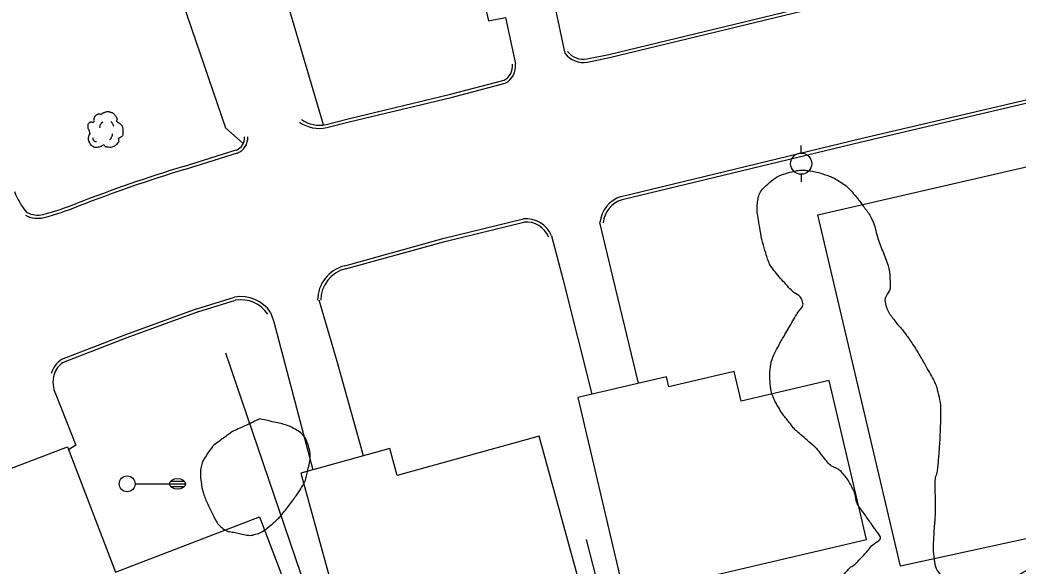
# Model space of a CAD drawing. Extents: x 2145380 to 2157287, y 139568 to 149130.
# Drawn here: x 2149346.1 to 2149534.6, y 143669.7 to 143772.8 of the extents above; entities that cross this region are included whole.
import ezdxf

# ---------------------------------------------------------------- set-up
doc = ezdxf.new("R2010")
doc.units = 0
for name, color, linetype in [('TOPO_Asphalt', 7, 'Continuous'), ('TOPO_Building', 7, 'Continuous'), ('TOPO_Curb Back', 7, 'Continuous'), ('TOPO_Fence', 7, 'Continuous'), ('TOPO_Light Pole', 7, 'Continuous'), ('TOPO_Power Pole', 7, 'Continuous'), ('TOPO_Tree', 7, 'Continuous'), ('TOPO_Tree Line', 7, 'Continuous')]:
    doc.layers.add(name, color=color, linetype=linetype)

# ---------------------------------------------------------------- blocks, each defined once
blk = doc.blocks.new('LP')
at = {"layer": 'TOPO_Light Pole'}
blk.add_line((3.81, 0), (20.32, 0), dxfattribs=at)
for points in [[(20.32, 0), (27.94, 0)], [(20.32, 0), (23.5, 0)], [(20.83, 1.27), (27.43, 1.27)], [(20.83, 1.27), (23.5, 1.27)], [(23.71, 1.27), (27.43, 1.27)], [(23.71, 0), (27.94, 0)], [(20.83, -1.27), (27.43, -1.27)], [(20.83, -1.27), (23.5, -1.27)], [(23.71, -1.27), (27.43, -1.27)]]:
    blk.add_lwpolyline(points, dxfattribs=at)
blk.add_circle((0, 0), 3.81, dxfattribs=at)
blk.add_ellipse((24.13, 0), major_axis=(3.81, 0), ratio=0.666667, dxfattribs=at)
blk = doc.blocks.new('POWPOL')
at = {"layer": 'TOPO_Power Pole'}
for p, q in [((0, 10.16), (0, 17.34)), ((0, -10.16), (0, -17.34))]:
    blk.add_line(p, q, dxfattribs=at)
blk.add_circle((0, 0), 10.16, dxfattribs=at)
blk = doc.blocks.new('TREE')
at = {"layer": 'TOPO_Tree'}
for points in [[(-3.49, 17.6), (-3.07, 18.27), (-2.58, 18.8), (-1.9, 19.19), (-1.05, 19.68), (-0.19, 19.96), (0.74, 20.24), (1.62, 20.51), (2.51, 20.82), (3.39, 20.77), (4.1, 20.73), (4.8, 20.47), (5.51, 20.24), (6.43, 19.95), (7.32, 19.73), (8.15, 19.19), (9.36, 18.4), (10.02, 17.21), (10.8, 16.01), (11.24, 15.33), (11.58, 14.62), (11.86, 13.89), (12.17, 13.08), (11.37, 12.02), (11.86, 11.25), (12, 11.03), (12.18, 10.86), (12.39, 10.72), (12.91, 10.35), (13.45, 10.02), (13.97, 9.66), (14.7, 9.16), (15.41, 8.68), (16.09, 8.07), (16.7, 7.53), (16.93, 6.73), (17.15, 5.95), (17.59, 4.38), (17.71, 2.77), (17.68, 1.19), (17.65, -0.25), (17.83, -2.22), (16.62, -3.04), (15.47, -3.83), (14.31, -4.58), (13.16, -5.35)], [(-14.07, -0.4), (-14.17, 0.5), (-14.37, 1.38), (-14.6, 2.25), (-14.84, 3.17), (-15.47, 3.96), (-15.66, 4.9), (-15.8, 5.59), (-15.71, 6.31), (-15.66, 7.01), (-15.6, 7.91), (-15.72, 8.8), (-15.13, 9.66), (-14.62, 10.42), (-13.76, 10.49), (-13.02, 10.72), (-12.18, 10.98), (-11.06, 10), (-10.37, 10.72), (-9.4, 11.74), (-10.29, 13.28), (-9.84, 14.42), (-9.56, 15.15), (-9.32, 15.89), (-8.78, 16.54), (-8.18, 17.26), (-7.5, 17.68), (-6.67, 18.13), (-6.14, 18.41), (-5.61, 18.61), (-5.08, 18.66), (-4.55, 18.71), (-4.02, 18.54), (-3.49, 18.13)], [(-4.21, 5.09), (-4.46, 6.09), (-4.3, 7.21), (-3.84, 8.21), (-3.33, 9.34), (-2.71, 10.27), (-1.64, 10.97)], [(5.89, 11.15), (6.5, 10.68), (6.96, 10.17), (7.36, 9.5), (7.93, 8.56), (8.31, 7.6), (8.46, 6.56)], [(13.16, -5.34), (13.25, -5.81), (13.36, -6.28), (13.45, -6.75), (13.76, -8.52), (12.24, -10.03), (10.8, -11.51), (9.98, -12.34), (9.13, -12.77), (8.15, -13.1), (5.97, -13.83), (3.32, -13.56), (1.27, -13.1), (0.49, -12.92), (-0.06, -11.44), (-0.84, -11.51), (-2.04, -11.61), (-3.28, -12.78), (-4.55, -13.1), (-6.06, -13.47), (-7.77, -14.03), (-9.31, -13.62), (-11.36, -13.09), (-12.84, -11.41), (-14.07, -9.39), (-15.32, -7.35), (-15.61, -5.13), (-15.13, -3.04), (-14.87, -1.89), (-13.91, -0.75), (-13.54, 0.13)], [(-11.38, -4.46), (-11.47, -5.41), (-11.03, -6.32), (-10.09, -7.22), (-9.3, -7.97), (-8.49, -8.26), (-7.7, -8.14)], [(4.79, -6.29), (5.71, -5.66), (6.3, -4.92), (6.81, -3.91), (7.36, -2.81), (7.63, -1.7), (7.54, -0.6)]]:
    blk.add_open_spline(points, degree=3, dxfattribs=at)

msp = doc.modelspace()

# ---------------------------------------------------------------- linework, layer by layer
at = {"layer": 'TOPO_Asphalt'}
msp.add_line((2149356.63, 143692.5), (2149355.26, 143691.64), dxfattribs=at)
for points in [[(2149449.05, 143766.48), (2149447.13, 143775.64), (2149441.03, 143797.52)], [(2149429.57, 143794.49), (2149434.59, 143772.64), (2149437.79, 143773.3), (2149439.69, 143764.51)], [(2149403.42, 143752.99), (2149394.47, 143783.34), (2149391.57, 143788.34), (2149389.87, 143787.8)], [(2149374.8, 143783.32), (2149374.35, 143783.2), (2149384.9, 143752.43), (2149388.26, 143749.47)], [(2149462.92, 143704.19), (2149458.17, 143724.07), (2149455.64, 143734.54)], [(2149446.52, 143732.02), (2149448.72, 143723.69), (2149454.08, 143702.11)], [(2149410.99, 143690.5), (2149406.01, 143708.33), (2149402.58, 143719.86)], [(2149393.41, 143717.56), (2149394.02, 143715.8), (2149401.41, 143687.86)], [(2149352.84, 143702.05), (2149356.63, 143692.5)]]:
    msp.add_lwpolyline(points, dxfattribs=at)
for centre, radius, start, end in [((2149355.94, 143744.18), 11.53, 199.0894, 221.9968), ((2149357.44, 143704.36), 5.14, 162.8951, 206.6362)]:
    msp.add_arc(centre, radius, start, end, dxfattribs=at)
at = {"layer": 'TOPO_Building'}
for points in [[(2149460.29, 143663.98), (2149506, 143674.72), (2149498.95, 143704.73), (2149482.33, 143700.83), (2149481.01, 143706.44), (2149468.66, 143703.54), (2149468.22, 143705.43), (2149451.48, 143701.5)], [(2149409.3, 143650.34), (2149452.93, 143662.35), (2149444.17, 143694.19), (2149417.31, 143686.79), (2149415.92, 143691.85), (2149399.14, 143687.23)], [(2149391.29, 143678.94), (2149403.22, 143647.72), (2149379.8, 143638.77), (2149383.34, 143629.52), (2149369.57, 143624.25), (2149365.94, 143633.75), (2149358.79, 143631.02), (2149345.23, 143666.49), (2149343, 143665.64), (2149335.67, 143684.82), (2149355.03, 143692.22), (2149364.09, 143668.54)]]:
    msp.add_lwpolyline(points, close=True, dxfattribs=at)
at = {"layer": 'TOPO_Curb Back'}
for points in [[(2149453.16, 143765.44), (2149457.31, 143766.29), (2149493.86, 143775.09)], [(2149453.28, 143764.85), (2149457.44, 143765.7), (2149494, 143774.51)], [(2149459.66, 143739.46), (2149504.92, 143750.4), (2149557.14, 143762.65), (2149599.31, 143772.43)], [(2149459.82, 143738.88), (2149505.06, 143749.82), (2149557.28, 143762.07), (2149599.41, 143771.84)], [(2149403.9, 143753.08), (2149408.1, 143754.13), (2149427.4, 143758.77), (2149437.52, 143761.42)], [(2149404.04, 143752.5), (2149408.25, 143753.55), (2149427.54, 143758.19), (2149437.73, 143760.85)], [(2149376.98, 143745.15), (2149386.94, 143748.26)], [(2149377.16, 143744.58), (2149387.14, 143747.69)], [(2149407.42, 143726.38), (2149426.21, 143731.58), (2149441.17, 143735.23)], [(2149407.57, 143725.8), (2149426.36, 143731), (2149441.27, 143734.64)], [(2149379.51, 143718.25), (2149386.62, 143720.46)], [(2149379.69, 143717.68), (2149386.76, 143719.87)], [(2149379.5, 143718.25), (2149366.02, 143713.35), (2149353.92, 143708.68)], [(2149379.7, 143717.68), (2149366.23, 143712.79), (2149354.2, 143708.15)]]:
    msp.add_lwpolyline(points, dxfattribs=at)
for centre, radius, start, end in [((2149452.49, 143769.11), 4.33, 217.3095, 280.4672), ((2149452.49, 143769.11), 3.73, 217.3095, 280.3771), ((2149436.12, 143764.07), 3, 297.7944, 7.2237), ((2149436.12, 143764.07), 3.59, 296.6404, 7.2248), ((2149402.61, 143758.8), 6.47, 234.8567, 282.7943), ((2149402.61, 143758.8), 5.87, 234.8553, 282.7298), ((2149386.07, 143750.53), 2.44, 290.9635, 4.3641), ((2149386.07, 143750.53), 3.04, 290.581, 4.3651), ((2149463.43, 143462.57), 295.51, 107.0111, 111.1434), ((2149463.44, 143462.54), 294.94, 107.0114, 111.1433), ((2149461.29, 143734.02), 5.67, 106.7225, 174.73), ((2149333.17, 143799.33), 65.57, 285.2531, 291.1626), ((2149333.17, 143799.33), 66.17, 285.2489, 291.1627), ((2149461.29, 143734.02), 5.07, 106.9009, 174.7324), ((2149349.39, 143740.11), 4.76, 240.9916, 284.3903), ((2149349.39, 143740.11), 4.16, 240.9915, 284.3304), ((2149441.71, 143730.07), 5.19, 22.0293, 95.9524), ((2149441.71, 143730.07), 4.59, 22.0287, 95.4619), ((2149409.01, 143719.85), 6.72, 103.6333, 179.8564), ((2149409.01, 143719.85), 6.12, 103.5447, 179.8565), ((2149387.83, 143713.87), 6.69, 33.5025, 100.4226), ((2149387.83, 143713.87), 6.09, 33.5034, 100.0942), ((2149356.69, 143704.55), 4.97, 123.8829, 162.4481), ((2149356.69, 143704.55), 4.38, 124.739, 162.4474)]:
    msp.add_arc(centre, radius, start, end, dxfattribs=at)
at = {"layer": 'TOPO_Fence'}
for p, q in [((2149384.89, 143709.94), (2149434.75, 143563.85)), ((2149453.06, 143674.66), (2149478.73, 143575.05))]:
    msp.add_line(p, q, dxfattribs=at)
msp.add_lwpolyline([(2149584.04, 143697.46), (2149586.83, 143685.83), (2149512.43, 143669.68), (2149496.83, 143736.03), (2149547.68, 143747.7), (2149549.56, 143736.09)], dxfattribs=at)
at = {"layer": 'TOPO_Tree Line'}
for points in [[(2149496.6, 143691.87), (2149497.27, 143691.02), (2149497.94, 143690.18), (2149498.61, 143689.33), (2149499.33, 143688.43), (2149500.61, 143688.15), (2149501.4, 143687.3), (2149502.21, 143686.42), (2149502.84, 143685.43), (2149503.37, 143684.37), (2149503.97, 143683.17), (2149504.01, 143681.71), (2149504.78, 143680.63), (2149505.49, 143679.64), (2149506.21, 143678.64), (2149506.92, 143677.65), (2149507.41, 143676.96), (2149507.91, 143676.27), (2149508.39, 143675.59), (2149508.98, 143674.75), (2149507.3, 143673.89), (2149506.62, 143673.05), (2149505.88, 143672.14), (2149505.15, 143671.36), (2149504.38, 143670.55), (2149503.78, 143669.92), (2149503.03, 143669.55), (2149502.4, 143668.86), (2149501.69, 143668.06), (2149501.23, 143667.1), (2149501.13, 143666.15), (2149501.03, 143665.16), (2149501.39, 143664.09), (2149501.85, 143663.08), (2149502.24, 143662.24), (2149502.54, 143661.43), (2149503.34, 143660.87), (2149504.42, 143660.12), (2149505.58, 143659.91), (2149506.77, 143659.7), (2149508.14, 143659.46), (2149509.53, 143659.46), (2149510.9, 143659.23), (2149511.99, 143659.05), (2149513.21, 143659.15), (2149514.01, 143658.17), (2149514.85, 143657.14), (2149514.75, 143656), (2149514.95, 143654.87), (2149515.21, 143653.44), (2149515.5, 143652.02), (2149515.71, 143650.59), (2149515.84, 143649.66), (2149515.95, 143648.74), (2149516.08, 143647.81), (2149516.25, 143646.6), (2149516.42, 143645.39), (2149516.65, 143644.19), (2149516.89, 143642.99), (2149517.23, 143641.81), (2149517.55, 143640.63), (2149517.99, 143638.97), (2149518.41, 143637.31), (2149518.97, 143635.69), (2149519.42, 143634.38), (2149520.09, 143633.17), (2149520.68, 143631.92), (2149521.06, 143631.13), (2149521.46, 143630.37), (2149521.9, 143629.61), (2149522.53, 143628.54), (2149523.37, 143627.74), (2149524.53, 143627.04), (2149525.85, 143626.25), (2149527.2, 143626.02), (2149528.56, 143625.95), (2149530.22, 143625.88), (2149531.95, 143626.02), (2149533.6, 143626.87), (2149535.54, 143627.88), (2149536.94, 143629.13), (2149538.28, 143630.67), (2149540.6, 143633.31), (2149541.98, 143636.57), (2149544.4, 143639.04), (2149545.11, 143639.77), (2149545.87, 143640.44), (2149546.67, 143641.07), (2149547.5, 143641.73), (2149548.34, 143642.31), (2149549.25, 143642.88), (2149549.99, 143643.34), (2149550.77, 143643.71), (2149551.61, 143643.87), (2149552.45, 143644.04), (2149553.33, 143643.99), (2149554.17, 143643.86), (2149554.99, 143643.73), (2149555.8, 143643.51), (2149556.62, 143643.38), (2149557.8, 143643.2), (2149558.99, 143643.08), (2149560.17, 143643.02), (2149561.07, 143642.97), (2149561.98, 143643.13), (2149562.88, 143643.38), (2149563.8, 143643.64), (2149564.74, 143643.98), (2149565.33, 143644.74), (2149566.18, 143645.83), (2149566.85, 143646.95), (2149567.57, 143648.09), (2149568.69, 143649.88), (2149569.8, 143651.61), (2149570.84, 143653.48), (2149571.8, 143655.2), (2149572.29, 143657.12), (2149572.56, 143659.04), (2149572.77, 143660.54), (2149572.71, 143662.09), (2149572.48, 143663.59), (2149572.28, 143664.96), (2149571.97, 143666.29), (2149571.47, 143667.6), (2149570.87, 143669.16), (2149570.11, 143670.54), (2149569.18, 143671.93), (2149568.71, 143672.64), (2149568.17, 143673.24), (2149567.52, 143673.82), (2149566.82, 143674.45), (2149566.08, 143674.94), (2149565.19, 143675.23), (2149563.67, 143675.71), (2149562.15, 143675.94), (2149560.6, 143675.92), (2149559.73, 143675.92), (2149558.86, 143675.89), (2149557.99, 143675.83), (2149555.68, 143675.68), (2149553.37, 143675.5), (2149551.07, 143675.16), (2149548.09, 143674.71), (2149545.19, 143673.81), (2149542.47, 143672.45), (2149540.94, 143671.68), (2149539.48, 143670.84), (2149538.01, 143669.98), (2149537.08, 143669.45), (2149536.21, 143668.85), (2149535.27, 143668.31), (2149533.36, 143667.21), (2149531.28, 143666.49), (2149529.14, 143666.07), (2149527.88, 143665.82), (2149526.58, 143665.95), (2149525.31, 143666.07), (2149524.22, 143666.17), (2149523.16, 143666.32), (2149522.11, 143666.84), (2149520.57, 143667.6), (2149519.14, 143668.79), (2149518.88, 143670.38), (2149518.54, 143672.46), (2149518.65, 143674.55), (2149518.77, 143676.62), (2149518.83, 143677.46), (2149518.93, 143678.29), (2149518.95, 143679.13), (2149518.97, 143680.09), (2149518.97, 143681.05), (2149518.97, 143682.01), (2149518.97, 143683.11), (2149518.89, 143684.22), (2149518.92, 143685.32), (2149518.94, 143686.34), (2149519.34, 143687.31), (2149519.44, 143688.32), (2149519.55, 143689.52), (2149519.65, 143690.72), (2149519.73, 143691.93), (2149519.84, 143693.45), (2149519.91, 143694.97), (2149519.96, 143696.49), (2149520.04, 143698.52), (2149519.99, 143700.55), (2149519.47, 143702.58), (2149519.07, 143704.16), (2149518.31, 143705.53), (2149517.52, 143706.92), (2149516.23, 143709.16), (2149514.93, 143711.33), (2149513.45, 143713.42), (2149512.81, 143714.32), (2149512.03, 143715.09), (2149511.35, 143715.99), (2149510.67, 143716.88), (2149510.03, 143717.77), (2149509.7, 143718.84), (2149509.25, 143720.28), (2149510.58, 143721.74), (2149510.48, 143723.2), (2149510.4, 143724.37), (2149510.37, 143725.56), (2149509.98, 143726.71), (2149509.5, 143728.14), (2149508.92, 143729.46), (2149508.43, 143730.84), (2149507.92, 143732.28), (2149507.62, 143733.79), (2149507.01, 143735.2), (2149506.57, 143736.19), (2149505.87, 143737), (2149505.23, 143737.87), (2149504.66, 143738.66), (2149504.08, 143739.42), (2149503.43, 143740.16), (2149502.62, 143741.09), (2149501.67, 143741.84), (2149500.61, 143742.49), (2149499.8, 143743), (2149498.96, 143743.33), (2149498.06, 143743.64), (2149496.91, 143744.02), (2149495.75, 143744.27), (2149494.57, 143744.4), (2149493.75, 143744.48), (2149492.91, 143744.37), (2149492.08, 143744.17), (2149490.29, 143743.72), (2149488.75, 143743.07), (2149487.25, 143741.72), (2149486.28, 143740.85), (2149485.65, 143739.87), (2149485.47, 143738.72), (2149485.29, 143737.58), (2149485.36, 143736.4), (2149485.55, 143735.26), (2149485.92, 143733.03), (2149486.33, 143730.82), (2149487.02, 143728.62), (2149487.33, 143727.65), (2149487.65, 143726.68), (2149488.26, 143725.86), (2149489.22, 143724.58), (2149490.3, 143723.44), (2149491.33, 143722.27), (2149492.16, 143721.34), (2149493.71, 143720.57), (2149493.95, 143719.53), (2149494.13, 143718.74), (2149493.13, 143717.79), (2149492.65, 143716.95), (2149491.89, 143715.65), (2149491.13, 143714.35), (2149490.38, 143713.05), (2149489.89, 143712.18), (2149489.41, 143711.33), (2149488.94, 143710.42), (2149488.07, 143708.74), (2149487.72, 143706.8), (2149487.77, 143705.01), (2149487.83, 143703.15), (2149488.39, 143701.27), (2149489.44, 143699.51), (2149489.98, 143698.6), (2149490.54, 143697.86), (2149491.18, 143697.09), (2149491.77, 143696.37), (2149492.3, 143695.6), (2149493, 143695), (2149494.2, 143693.95), (2149495.4, 143692.91), (2149496.6, 143691.87), (2149496.6, 143691.87)], [(2149391.41, 143697.48), (2149392.63, 143697.2), (2149393.84, 143696.92), (2149395.06, 143696.64), (2149396.19, 143696.38), (2149397.24, 143695.99), (2149398.29, 143695.36), (2149399.42, 143694.68), (2149400.17, 143693.6), (2149400.54, 143692.39), (2149400.96, 143690.99), (2149400.86, 143689.48), (2149400.53, 143688.09), (2149400.28, 143687), (2149400.04, 143685.89), (2149399.47, 143684.89), (2149399, 143684.06), (2149398.51, 143683.31), (2149397.96, 143682.55), (2149397.19, 143681.49), (2149396.42, 143680.46), (2149395.57, 143679.45), (2149394.96, 143678.71), (2149394.27, 143678.1), (2149393.53, 143677.46), (2149392.63, 143676.69), (2149391.67, 143676.01), (2149390.57, 143675.68), (2149389.51, 143675.37), (2149388.35, 143675.67), (2149387.26, 143675.9), (2149386.19, 143676.12), (2149385.09, 143676.2), (2149384.16, 143676.98), (2149383.3, 143677.7), (2149382.9, 143678.6), (2149382.43, 143679.52), (2149381.9, 143680.57), (2149381.42, 143681.58), (2149380.99, 143682.69), (2149380.65, 143683.58), (2149380.44, 143684.47), (2149380.32, 143685.36), (2149380.06, 143687.23), (2149380.34, 143689.15), (2149381.55, 143691), (2149382.43, 143692.35), (2149383.45, 143693.07), (2149384.61, 143693.91), (2149385.34, 143694.43), (2149386.03, 143695), (2149386.84, 143695.37), (2149388.36, 143696.07), (2149389.89, 143696.77), (2149391.41, 143697.48)]]:
    msp.add_open_spline(points, degree=3, dxfattribs=at)

# ---------------------------------------------------------------- block references
at = {"layer": 'TOPO_Light Pole', "xscale": 0.39370000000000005, "yscale": 0.3937000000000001}
msp.add_blockref('LP', (2149366.32, 143685.21), dxfattribs=at)
at = {"layer": 'TOPO_Power Pole', "xscale": 0.19685000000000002, "yscale": 0.19685000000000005}
msp.add_blockref('POWPOL', (2149493.67, 143745.67), dxfattribs=at)
at = {"layer": 'TOPO_Tree', "xscale": 0.19685000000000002, "yscale": 0.19685000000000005}
msp.add_blockref('TREE', (2149362.04, 143751.43), dxfattribs=at)

doc.saveas('drawing.dxf')
